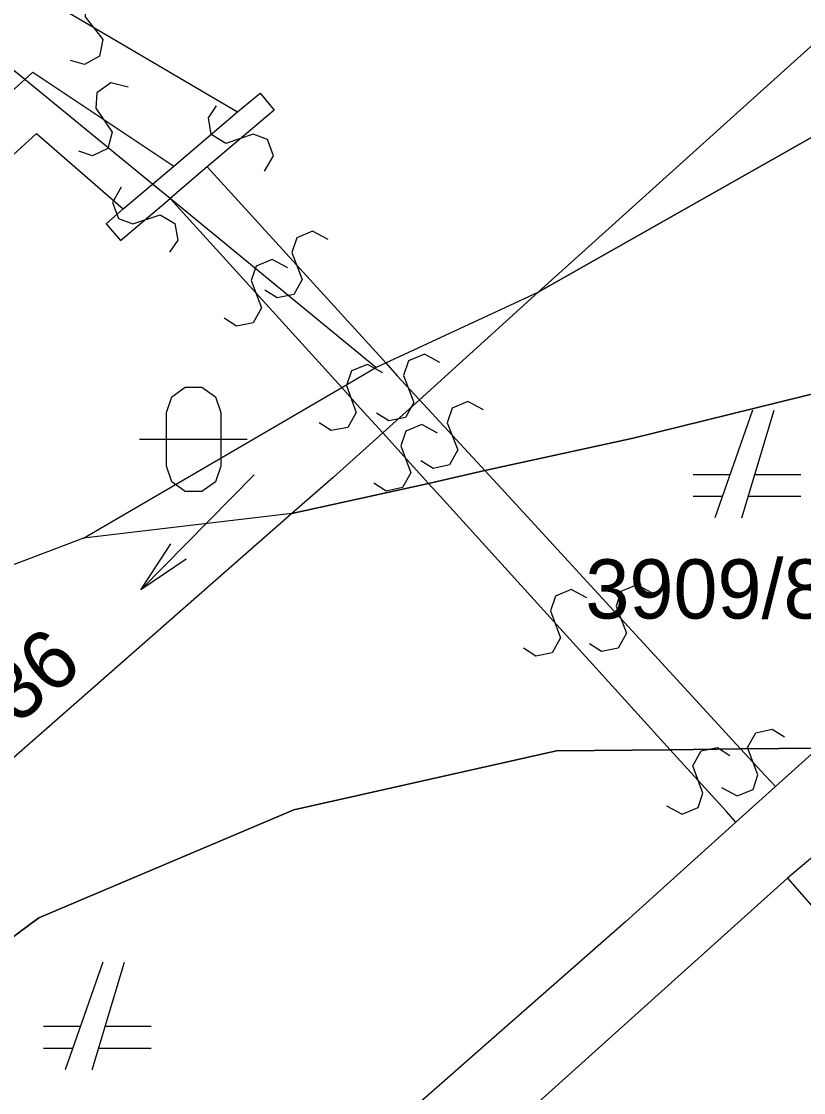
# Model space of a CAD drawing. Extents: x -266179 to -264727, y -1243225 to -1241702.
# Drawn here: x -265061.28 to -265046.75, y -1242711.64 to -1242691.75 of the extents above; entities that cross this region are included whole.
import ezdxf

# ---------------------------------------------------------------- set-up
doc = ezdxf.new("R2010")
doc.units = 0
doc.layers.add('Vrstva 1', color=7, linetype='Continuous')
doc.layers.add('Vrstva 2', color=7, linetype='Continuous')

msp = doc.modelspace()

# ---------------------------------------------------------------- linework, layer by layer
at = {"layer": 'Vrstva 1'}
for p, q in [((-265034.98, -1242681.72), (-265051.68, -1242696.78)), ((-265030.88, -1242684.98), (-265051.68, -1242696.78)), ((-265051.68, -1242696.78), (-265030.88, -1242684.98)), ((-265061.22, -1242692.83), (-265067.36, -1242687.8)), ((-265058.85, -1242694.77), (-265061.22, -1242692.83)), ((-265058.52, -1242695.04), (-265058.85, -1242694.77)), ((-265054.7, -1242698.18), (-265058.52, -1242695.04)), ((-265054.51, -1242698.09), (-265051.68, -1242696.78)), ((-265051.68, -1242696.78), (-265053.89, -1242698.78)), ((-265042.58, -1242697.68), (-265049.92, -1242699.49)), ((-265049.92, -1242699.49), (-265042.58, -1242697.68)), ((-265055.33, -1242698.55), (-265054.7, -1242698.18)), ((-265054.7, -1242698.18), (-265054.51, -1242698.09)), ((-265060.13, -1242701.35), (-265055.33, -1242698.55)), ((-265053.89, -1242698.78), (-265054.57, -1242699.39)), ((-265047.7, -1242698.97), (-265048.4, -1242700.97)), ((-265047.9, -1242700.97), (-265047.3, -1242698.97)), ((-265054.57, -1242699.39), (-265055.49, -1242700.22)), ((-265049.92, -1242699.49), (-265052.67, -1242700.09)), ((-265052.67, -1242700.09), (-265049.92, -1242699.49)), ((-265052.67, -1242700.09), (-265053.72, -1242700.33)), ((-265053.72, -1242700.33), (-265052.67, -1242700.09)), ((-265048.12, -1242700.17), (-265048.8, -1242700.17)), ((-265046.8, -1242700.17), (-265047.66, -1242700.17)), ((-265055.49, -1242700.22), (-265056.26, -1242700.89)), ((-265053.72, -1242700.33), (-265056.26, -1242700.89)), ((-265056.26, -1242700.89), (-265053.72, -1242700.33)), ((-265048.8, -1242700.57), (-265048.26, -1242700.57)), ((-265047.78, -1242700.57), (-265046.8, -1242700.57)), ((-265056.26, -1242700.89), (-265069.82, -1242712.78)), ((-265056.26, -1242700.89), (-265060.13, -1242701.35)), ((-265060.13, -1242701.35), (-265062.49, -1242702.24)), ((-265058.222, -1242701.734), (-265059.067, -1242702.306)), ((-265051.34, -1242705.3), (-265056.22, -1242706.39)), ((-265056.22, -1242706.39), (-265051.34, -1242705.3)), ((-265049.23, -1242705.28), (-265051.34, -1242705.3)), ((-265051.34, -1242705.3), (-265049.23, -1242705.28)), ((-265047.92, -1242705.26), (-265049.23, -1242705.28)), ((-265049.23, -1242705.28), (-265047.92, -1242705.26)), ((-265046.48, -1242705.25), (-265047.92, -1242705.26)), ((-265047.92, -1242705.26), (-265046.48, -1242705.25)), ((-265046.48, -1242705.25), (-265047.27, -1242705.96)), ((-265047.27, -1242705.96), (-265048.01, -1242706.62)), ((-265056.22, -1242706.39), (-265060.96, -1242708.4)), ((-265060.96, -1242708.4), (-265056.22, -1242706.39)), ((-265048.14, -1242706.74), (-265050.06, -1242708.47)), ((-265048.01, -1242706.62), (-265048.14, -1242706.74)), ((-265060.96, -1242708.4), (-265068.66, -1242714.1)), ((-265068.66, -1242714.1), (-265060.96, -1242708.4)), ((-265050.06, -1242708.47), (-265063.35, -1242720.14)), ((-265059.77, -1242709.22), (-265060.47, -1242711.22)), ((-265059.97, -1242711.22), (-265059.37, -1242709.22)), ((-265060.19, -1242710.42), (-265060.87, -1242710.42)), ((-265058.87, -1242710.42), (-265059.73, -1242710.42)), ((-265060.87, -1242710.82), (-265060.33, -1242710.82)), ((-265059.85, -1242710.82), (-265058.87, -1242710.82))]:
    msp.add_line(p, q, dxfattribs=at)
msp.add_lwpolyline([(-265058.59, -1242699.01), (-265058.49, -1242698.72), (-265058.24, -1242698.54), (-265057.93, -1242698.54), (-265057.68, -1242698.72), (-265057.58, -1242699.01), (-265057.58, -1242700.01), (-265057.68, -1242700.3), (-265057.93, -1242700.48), (-265058.24, -1242700.48), (-265058.49, -1242700.3), (-265058.59, -1242700.01)], close=True, dxfattribs=at)
for points in [[(-265059.09, -1242699.51), (-265057.82, -1242699.51), (-265057.09, -1242699.51)], [(-265056.96, -1242700.17), (-265059.067, -1242702.306), (-265058.507, -1242701.453)]]:
    msp.add_lwpolyline(points, dxfattribs=at)
at = {"layer": 'Vrstva 2'}
for p, q in [((-265062.62, -1242690.28), (-265057.27, -1242693.43)), ((-265061.22, -1242692.83), (-265061.07, -1242692.69)), ((-265061.07, -1242692.69), (-265058.45, -1242694.44)), ((-265067.74, -1242698.66), (-265061.22, -1242692.83)), ((-265057.27, -1242693.43), (-265056.85, -1242693.08)), ((-265056.85, -1242693.08), (-265056.59, -1242693.4)), ((-265056.59, -1242693.4), (-265057.83, -1242694.45)), ((-265058.45, -1242694.44), (-265057.27, -1242693.43)), ((-265066.92, -1242699.22), (-265061, -1242693.83)), ((-265061, -1242693.83), (-265059.39, -1242695.23)), ((-265058.85, -1242694.77), (-265058.45, -1242694.44)), ((-265057.83, -1242694.45), (-265058.52, -1242695.04)), ((-265057.83, -1242694.45), (-265054.51, -1242698.09)), ((-265059.39, -1242695.23), (-265058.85, -1242694.77)), ((-265059.44, -1242695.82), (-265058.52, -1242695.04)), ((-265058.52, -1242695.04), (-265055.33, -1242698.55)), ((-265059.39, -1242695.23), (-265059.71, -1242695.51)), ((-265059.71, -1242695.51), (-265059.44, -1242695.82)), ((-265054.51, -1242698.09), (-265054.3, -1242698.33)), ((-265054.3, -1242698.33), (-265053.89, -1242698.78)), ((-265055.33, -1242698.55), (-265054.99, -1242698.93)), ((-265053.89, -1242698.78), (-265052.67, -1242700.09)), ((-265054.99, -1242698.93), (-265054.57, -1242699.39)), ((-265054.57, -1242699.39), (-265053.72, -1242700.33)), ((-265052.67, -1242700.09), (-265052.37, -1242700.42)), ((-265053.72, -1242700.33), (-265053.5, -1242700.57)), ((-265053.5, -1242700.57), (-265049.23, -1242705.28)), ((-265052.37, -1242700.42), (-265047.92, -1242705.26)), ((-265048.19, -1242706.42), (-265049.23, -1242705.28)), ((-265047.46, -1242705.76), (-265047.92, -1242705.26)), ((-265047.27, -1242705.96), (-265047.46, -1242705.76)), ((-265048.01, -1242706.62), (-265048.19, -1242706.42)), ((-265046.28, -1242707.01), (-265047.05, -1242707.66)), ((-265062, -1242721.1), (-265047.05, -1242707.66)), ((-265047.05, -1242707.66), (-265044.33, -1242710.77))]:
    msp.add_line(p, q, dxfattribs=at)
for points in [[(-265059.521, -1242691.234), (-265059.844, -1242691.172), (-265060.091, -1242691.374), (-265060.098, -1242691.661), (-265059.768, -1242692.087), (-265059.834, -1242692.396), (-265060.109, -1242692.548), (-265060.369, -1242692.476)], [(-265059.302, -1242692.969), (-265059.621, -1242692.888), (-265059.879, -1242693.077), (-265059.901, -1242693.362), (-265059.597, -1242693.806), (-265059.68, -1242694.111), (-265059.963, -1242694.247), (-265060.218, -1242694.161)], [(-265056.764, -1242694.53), (-265056.598, -1242694.246), (-265056.708, -1242693.945), (-265056.976, -1242693.845), (-265057.487, -1242694.015), (-265057.757, -1242693.851), (-265057.81, -1242693.542), (-265057.656, -1242693.32)], [(-265059.427, -1242694.825), (-265059.592, -1242695.11), (-265059.482, -1242695.41), (-265059.214, -1242695.51), (-265058.703, -1242695.339), (-265058.433, -1242695.504), (-265058.38, -1242695.813), (-265058.533, -1242696.035)], [(-265055.582, -1242695.801), (-265055.872, -1242695.647), (-265056.168, -1242695.768), (-265056.259, -1242696.039), (-265056.069, -1242696.544), (-265056.223, -1242696.82), (-265056.531, -1242696.883), (-265056.758, -1242696.739)], [(-265056.336, -1242696.328), (-265056.626, -1242696.172), (-265056.922, -1242696.293), (-265057.013, -1242696.564), (-265056.825, -1242697.069), (-265056.98, -1242697.345), (-265057.287, -1242697.408), (-265057.514, -1242697.262)], [(-265053.507, -1242698.087), (-265053.797, -1242697.932), (-265054.093, -1242698.053), (-265054.183, -1242698.324), (-265053.995, -1242698.829), (-265054.149, -1242699.105), (-265054.456, -1242699.168), (-265054.683, -1242699.023)], [(-265054.568, -1242698.277), (-265054.856, -1242698.12), (-265055.153, -1242698.238), (-265055.246, -1242698.509), (-265055.062, -1242699.015), (-265055.219, -1242699.289), (-265055.527, -1242699.35), (-265055.752, -1242699.203)], [(-265052.697, -1242698.961), (-265052.989, -1242698.809), (-265053.283, -1242698.933), (-265053.371, -1242699.205), (-265053.177, -1242699.708), (-265053.328, -1242699.985), (-265053.635, -1242700.052), (-265053.863, -1242699.909)], [(-265053.555, -1242699.394), (-265053.845, -1242699.238), (-265054.141, -1242699.358), (-265054.233, -1242699.629), (-265054.045, -1242700.134), (-265054.201, -1242700.409), (-265054.508, -1242700.472), (-265054.735, -1242700.326)], [(-265050.776, -1242702.458), (-265051.066, -1242702.302), (-265051.362, -1242702.423), (-265051.453, -1242702.694), (-265051.265, -1242703.199), (-265051.42, -1242703.475), (-265051.728, -1242703.537), (-265051.954, -1242703.392)], [(-265049.559, -1242702.369), (-265049.85, -1242702.215), (-265050.145, -1242702.338), (-265050.234, -1242702.61), (-265050.043, -1242703.113), (-265050.196, -1242703.39), (-265050.503, -1242703.455), (-265050.731, -1242703.311)], [(-265048.276, -1242705.981), (-265047.985, -1242706.135), (-265047.689, -1242706.012), (-265047.6, -1242705.74), (-265047.792, -1242705.237), (-265047.639, -1242704.96), (-265047.332, -1242704.895), (-265047.104, -1242705.039)], [(-265049.298, -1242706.318), (-265049.008, -1242706.473), (-265048.712, -1242706.352), (-265048.622, -1242706.081), (-265048.811, -1242705.576), (-265048.656, -1242705.3), (-265048.349, -1242705.237), (-265048.122, -1242705.382)]]:
    msp.add_lwpolyline(points, dxfattribs=at)

# ---------------------------------------------------------------- texts
at = {"layer": 'Vrstva 1'}
msp.add_text('3909/80', height=1.1, dxfattribs=at).set_placement((-265050.805, -1242702.84))
msp.add_text('4779/36', height=1.1, rotation=40.1643, dxfattribs=at).set_placement((-265064.175, -1242707.205))

doc.saveas('drawing.dxf')
